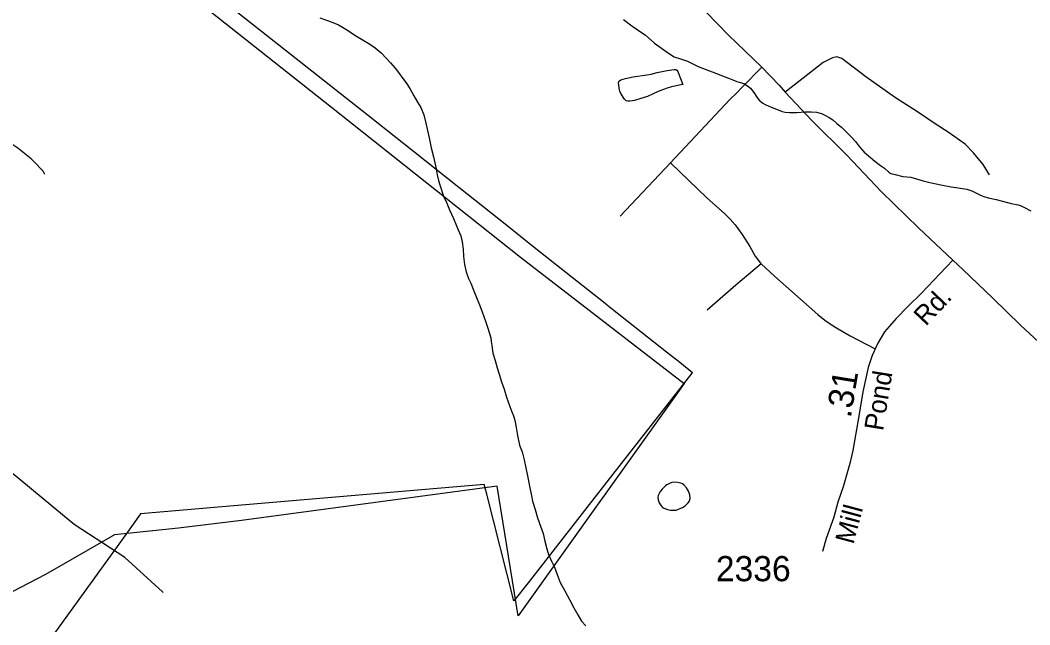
# Model space of a CAD drawing. Extents: x 2220236 to 2384410, y 720751 to 894131.
# Drawn here: x 2331906 to 2336921, y 842027 to 845026 of the extents above; entities that cross this region are included whole.
import ezdxf

# ---------------------------------------------------------------- set-up
doc = ezdxf.new("R2010")
doc.units = 0
for name, color, linetype in [('Exist Boundary Political City Limit New', 7, 'Continuous'), ('Exist Boundary Political City Limit New InsideOut', 7, 'Continuous'), ('Exist Hydrographic Misc Water Feature', 7, 'Continuous'), ('Exist Hydrographic Pond Under 1500 Sq Ft', 7, 'Continuous'), ('Exist Road Non-System Type 51', 7, 'Continuous'), ('Exist Road Secondary Mileage Hundredths English Label', 7, 'Continuous'), ('Exist Road Secondary Type 51 Attributed', 7, 'Continuous'), ('Exist Road Secondary Type 51 Label', 7, 'Continuous'), ('Exist Road Secondary Type 51 Number Label', 7, 'Continuous'), ('Map Preparation Boundary City Limit Buffer Line', 7, 'Continuous')]:
    doc.layers.add(name, color=color, linetype=linetype)

msp = doc.modelspace()

# ---------------------------------------------------------------- linework, layer by layer
at = {"layer": 'Exist Boundary Political City Limit New'}
msp.add_lwpolyline([(2332887, 845145.5), (2333635.5, 844553.1), (2333859, 844376.1), (2334084.5, 844197.8), (2334322.5, 844009.3), (2334451.5, 843907.2), (2334562, 843819.8), (2334811.8, 843622.1), (2334815.2, 843619.4), (2334856.8, 843586.4), (2335116, 843381.3), (2335182, 843329.1), (2335245.2, 843279.1), (2335241.5, 843274.4), (2334820.5, 842735.9), (2334428.5, 842234.7), (2334358.2, 842144.9), (2334223.5, 842674.1), (2334211, 842723.4), (2333181.5, 842634.8), (2332968, 842616.4), (2332504.2, 842576.5), (2332430.2, 842474.1), (2331976.8, 841847.2)], dxfattribs=at)
at = {"layer": 'Exist Boundary Political City Limit New InsideOut'}
for points in [[(2333628.6, 847290.8), (2333474.8, 847125.9), (2333266, 846933.5), (2332777.1, 846460.7), (2332535.5, 846229.8), (2332365.2, 846024.2), (2332068.5, 845688.9), (2333452.8, 844595), (2334390.5, 843851.1), (2335203.5, 843224.5), (2334379.5, 842071.2), (2334275.1, 842714.3)], [(2334275.1, 842714.3), (2333006.2, 842543.9), (2332693.1, 842505.5), (2332374.5, 842472.5), (2332031.8, 842276.8), (2331785.8, 842148.5), (2331466, 842068.6), (2331062.3, 842189), (2331459.4, 841695.2), (2331459.9, 841592.3), (2331446.2, 841390.1), (2331446, 841375.2), (2331885.6, 840919), (2331830.7, 840831), (2331682.4, 840666.1), (2331523.1, 840578.1), (2331341.8, 840495.7), (2331193.5, 840462.7)]]:
    msp.add_lwpolyline(points, dxfattribs=at)
at = {"layer": 'Exist Hydrographic Misc Water Feature'}
for points in [[(2333394.4, 845037.9), (2333433.3, 845024.7), (2333467, 845011.3), (2333487.1, 845003.3), (2333507.2, 844991.6), (2333537.5, 844974.2), (2333567.6, 844952.4), (2333610, 844926.9), (2333638.2, 844911), (2333669.7, 844888.3), (2333698.5, 844864.2), (2333725, 844835.8), (2333745.6, 844814.3), (2333767.9, 844789), (2333785.9, 844766.7), (2333806.1, 844737.4), (2333822.5, 844715), (2333840.7, 844687.9), (2333861.2, 844651.6), (2333879.6, 844619.6), (2333896.1, 844592.3), (2333910.4, 844556.2), (2333920.9, 844514.6), (2333928.9, 844479.8), (2333937.7, 844442.4), (2333948.2, 844392.6), (2333958.9, 844348.8), (2333971.5, 844288.5), (2333978, 844259.3), (2333984.4, 844231), (2333990.6, 844208.9), (2334009.2, 844153.2), (2334025.1, 844118.4), (2334037.9, 844086.1), (2334058.4, 844042), (2334073, 844006.5), (2334081.4, 843986.1), (2334094.1, 843956.5), (2334101.9, 843926.3), (2334106.3, 843890.3), (2334108.8, 843854.3), (2334113.4, 843814.5), (2334121.8, 843777.1), (2334132.3, 843744.7), (2334144.4, 843721.2), (2334156.8, 843691.5), (2334173.2, 843651.2), (2334187.9, 843614), (2334200.1, 843580.1), (2334216.7, 843533.8), (2334227.1, 843504), (2334237.3, 843472.3), (2334243.8, 843450.6), (2334245.8, 843432.6), (2334248, 843412), (2334254.4, 843374.5), (2334265.1, 843338.2), (2334275.5, 843300.9), (2334285.9, 843270.8), (2334296.3, 843232.8), (2334309.3, 843196.2), (2334321.5, 843155.7), (2334337.8, 843109.8), (2334348, 843083.9), (2334357.1, 843063.6)], [(2334902.9, 845030), (2334937.2, 845002.5), (2334977.4, 844974.6), (2335009.8, 844953), (2335056.1, 844912.2), (2335090.6, 844886.7), (2335126.7, 844862.6), (2335155, 844845), (2335185, 844833.8), (2335221.3, 844822.2), (2335273.5, 844796.4), (2335363.9, 844761.7), (2335424.2, 844738.6), (2335470.6, 844720.8), (2335500.5, 844711.5), (2335518.6, 844701.4), (2335532.9, 844689.8), (2335549.2, 844668.2), (2335565.3, 844644.2)], [(2332612.3, 842190.4), (2332426, 842360.6), (2332175, 842524.2), (2331594.9, 843002.7), (2331416.9, 843267.7), (2331282, 843416.5), (2330988.9, 843562.1), (2330637.9, 843633.1), (2330260.8, 843903.1), (2330142.9, 843944.3), (2329509.9, 843987.3), (2329416.8, 844062.3), (2329480.7, 844320.9), (2329495.7, 844538.1), (2329560.7, 844672.1), (2329758.8, 844873.9), (2329981.9, 844991.3)], [(2335565.3, 844644.2), (2335576.7, 844629.3), (2335585.6, 844620.4), (2335595.1, 844614.2), (2335605.8, 844608.1), (2335635.9, 844594.6), (2335662.2, 844585.2), (2335690.3, 844573.8), (2335706.2, 844569.6), (2335726.3, 844568.1), (2335764.3, 844568.7), (2335804.3, 844571.3), (2335834.1, 844571.5), (2335860.5, 844569.3), (2335886.3, 844563.8), (2335906.4, 844554.1), (2335924.5, 844544), (2335942.1, 844531.6), (2335962.8, 844514.4), (2335985.3, 844495), (2336005.5, 844475.1), (2336031.8, 844449.9), (2336054.2, 844423.9), (2336074.2, 844398.5), (2336098.6, 844372.3), (2336128.9, 844345), (2336151.3, 844326.8), (2336179.5, 844305), (2336199.7, 844292), (2336219.9, 844272.2), (2336230, 844266), (2336252.2, 844260.4), (2336290.4, 844250.5), (2336330.2, 844247.2), (2336390.3, 844229.9), (2336424.5, 844220.8), (2336478.8, 844208.9), (2336530.7, 844199.6), (2336577, 844192.6), (2336608, 844187.3), (2336633, 844179.1), (2336669.2, 844160.9), (2336687.5, 844153.5), (2336713.5, 844145.7), (2336753.5, 844136.5), (2336785.7, 844128.9), (2336827.8, 844117.5), (2336862, 844109.7), (2336877.6, 844104.8), (2336894, 844096.3), (2336926.2, 844080.5)], [(2334357.1, 843063.6), (2334362.6, 843041.9), (2334369, 843006), (2334375.5, 842965.9), (2334386, 842918.1), (2334398.6, 842884.1), (2334409, 842845.8), (2334417.5, 842806.1), (2334426, 842766.1), (2334436.4, 842714), (2334445.2, 842666.8), (2334451.5, 842640.8), (2334464.1, 842598.6), (2334476.3, 842556.5), (2334490.8, 842515.4), (2334503.4, 842478.8), (2334511.9, 842441.4), (2334522.3, 842403.4), (2334530.6, 842375.9), (2334545.1, 842342), (2334559.5, 842312.1), (2334573.8, 842275.9), (2334588.2, 842236.1), (2334610.9, 842194.4), (2334635.4, 842148.8), (2334655.7, 842110.9), (2334676.2, 842075.6), (2334694.5, 842045.2), (2334714.8, 842021.4)], [(2332615.9, 842187), (2332612.3, 842190.4)]]:
    msp.add_lwpolyline(points, dxfattribs=at)
at = {"layer": 'Exist Hydrographic Pond Under 1500 Sq Ft'}
for points in [[(2335182.1, 844745.1), (2335196.7, 844707.9), (2335180.8, 844703.3), (2335141.8, 844695.2), (2335118.7, 844688.3), (2335100.9, 844682.7), (2335075.1, 844671.8), (2335049.3, 844660.2), (2335021.3, 844647.6), (2334989.5, 844637.1), (2334957.7, 844628.6), (2334933.6, 844624.3), (2334924.1, 844623.9), (2334915.5, 844625.8), (2334907.6, 844634.7), (2334889.1, 844661.8), (2334884.3, 844673.8), (2334880.8, 844687.8), (2334878.8, 844705.7), (2334878.4, 844713.9), (2334879, 844722.8), (2334882.2, 844726.2), (2334890.2, 844729.8), (2334912.3, 844736.6), (2334950, 844744.8), (2335018.2, 844755.7), (2335039.4, 844758.9), (2335069.9, 844766.1), (2335119.7, 844777), (2335153.7, 844781), (2335161.9, 844781.3), (2335166.9, 844778.9), (2335171.8, 844771.9), (2335182.1, 844745.1)], [(2335233.5, 842653.1), (2335231.4, 842671.1), (2335225.1, 842688.9), (2335214.9, 842706.5), (2335202.8, 842720.8), (2335195.4, 842725.4), (2335186.7, 842729.3), (2335170.8, 842732.6), (2335155, 842733.6), (2335142.6, 842732.4), (2335130.7, 842727), (2335118.5, 842720.6), (2335110.8, 842715.4), (2335103.2, 842707.8), (2335095.1, 842699.3), (2335085.4, 842687.4), (2335079.2, 842677.3), (2335075, 842667.3), (2335073.5, 842657.4), (2335075.6, 842646), (2335079.8, 842631.4), (2335088.9, 842617), (2335098.2, 842607.5), (2335107.5, 842603), (2335121.8, 842598.6), (2335134.4, 842595.9), (2335151.5, 842594.9), (2335164.3, 842596.1), (2335176.3, 842599.9), (2335195.3, 842608.9), (2335208.1, 842616.9), (2335222.6, 842629.7), (2335230.7, 842640.8), (2335232.7, 842647.5), (2335233.5, 842653.1)]]:
    msp.add_lwpolyline(points, dxfattribs=at)
at = {"layer": 'Exist Road Non-System Type 51'}
for points in [[(2336720, 844259.4), (2336689.5, 844311), (2336640.7, 844368.4), (2336600.3, 844412), (2336515.5, 844471), (2336455.1, 844508.1), (2336363.4, 844571.1), (2336252.8, 844641.5), (2336107, 844745.5), (2335986.3, 844836.1), (2335962.9, 844844.5), (2335941.1, 844839.4), (2335895, 844816), (2335779.4, 844727.1), (2335705.6, 844668.4)], [(2335589.1, 844793.5), (2335492.7, 844693.8), (2335463.4, 844665), (2335431.6, 844634.1), (2335135.4, 844319.3)], [(2332027.9, 844261.5), (2332019.8, 844277.7), (2332005.6, 844291.9), (2331989.4, 844310.2), (2331961, 844338.6), (2331894.1, 844391.4), (2331797.8, 844454.3), (2331516, 844618.6), (2331368.9, 844722.6)], [(2335135.4, 844319.3), (2334886.3, 844054.5)], [(2335135.4, 844319.3), (2335317.1, 844145.7), (2335403.8, 844067.9), (2335432.3, 844038.8), (2335457.6, 844011.2), (2335492.6, 843963.2), (2335530.1, 843902.7), (2335556.8, 843856.3), (2335582.6, 843821.6), (2335586.5, 843817.9)], [(2335586.5, 843817.9), (2335460.4, 843711.6), (2335318.2, 843587.5)], [(2335586.5, 843817.9), (2335652.2, 843755.8), (2335867.9, 843565.8), (2335902.1, 843537.6), (2335948.5, 843506.2), (2336029, 843460.4), (2336152.9, 843395.8)]]:
    msp.add_lwpolyline(points, dxfattribs=at)
at = {"layer": 'Exist Road Secondary Type 51 Attributed'}
for points in [[(2333435.5, 846972.6), (2333499.2, 846915.6), (2334005.3, 846400.3), (2334472.8, 845917.9), (2334638.9, 845753.4), (2334782.5, 845601.7), (2334946.6, 845429.7), (2335102.4, 845273.8), (2335258.1, 845122.8), (2335424.1, 844951.8), (2335587.6, 844795), (2335676.2, 844703.7), (2335705.6, 844668.4), (2335837.2, 844529.2), (2336012.3, 844356.4), (2336183.2, 844175.1), (2336367.3, 843995.3), (2336538.7, 843835.7)], [(2336538.7, 843835.7), (2336381.2, 843669.5), (2336316.2, 843607.2), (2336257.2, 843546.6), (2336199.3, 843479.4), (2336166.1, 843424.3), (2336137.7, 843363.1), (2336118.6, 843302.9), (2336091.9, 843181.9), (2336073.9, 843070.9), (2336041.1, 842890.8), (2336027, 842827.2), (2335993.1, 842711.8), (2335966.9, 842634.7), (2335947.2, 842561.1), (2335910, 842454.5), (2335891.5, 842391.1)], [(2336538.7, 843835.7), (2336587.8, 843790), (2336737.4, 843647.9), (2336875, 843513.4), (2337010.4, 843387.1), (2337166.1, 843245), (2337273.5, 843134.3), (2337449.3, 842968.6), (2337613.2, 842810.7), (2337722.3, 842701.4), (2337814.7, 842607.1), (2337914.1, 842481.4), (2338209.8, 842060.7)]]:
    msp.add_lwpolyline(points, dxfattribs=at)
at = {"layer": 'Map Preparation Boundary City Limit Buffer Line'}
msp.add_lwpolyline([(2332887, 845145.5), (2333635.5, 844553.1), (2333859, 844376.1), (2334084.5, 844197.8), (2334322.5, 844009.3), (2334451.5, 843907.2), (2334562, 843819.8), (2334811.8, 843622.1), (2334815.2, 843619.4), (2334856.8, 843586.4), (2335116, 843381.3), (2335182, 843329.1), (2335245.2, 843279.1), (2335241.5, 843274.4), (2334820.5, 842735.9), (2334428.5, 842234.7), (2334358.2, 842144.9), (2334223.5, 842674.1), (2334211, 842723.4), (2333181.5, 842634.8), (2332968, 842616.4), (2332504.2, 842576.5), (2332430.2, 842474.1), (2331976.8, 841847.2)], dxfattribs=at)

# ---------------------------------------------------------------- texts
at = {"layer": 'Exist Road Secondary Mileage Hundredths English Label'}
msp.add_text('.31', height=125, rotation=80.771, dxfattribs=at).set_placement((2336031.6, 843049.1))
at = {"layer": 'Exist Road Secondary Type 51 Label'}
for s, rotation, p in [('Rd.', 46.547, (2336403.7, 843504.9)), ('Pond', 80.771, (2336191.2, 842985.3)), ('Mill', 75.0453, (2336044.2, 842422.5))]:
    msp.add_text(s, height=95, rotation=rotation, dxfattribs=at).set_placement(p)
at = {"layer": 'Exist Road Secondary Type 51 Number Label'}
msp.add_text('2336', height=125, dxfattribs=at).set_placement((2335361.2, 842242.8))

doc.saveas('drawing.dxf')
